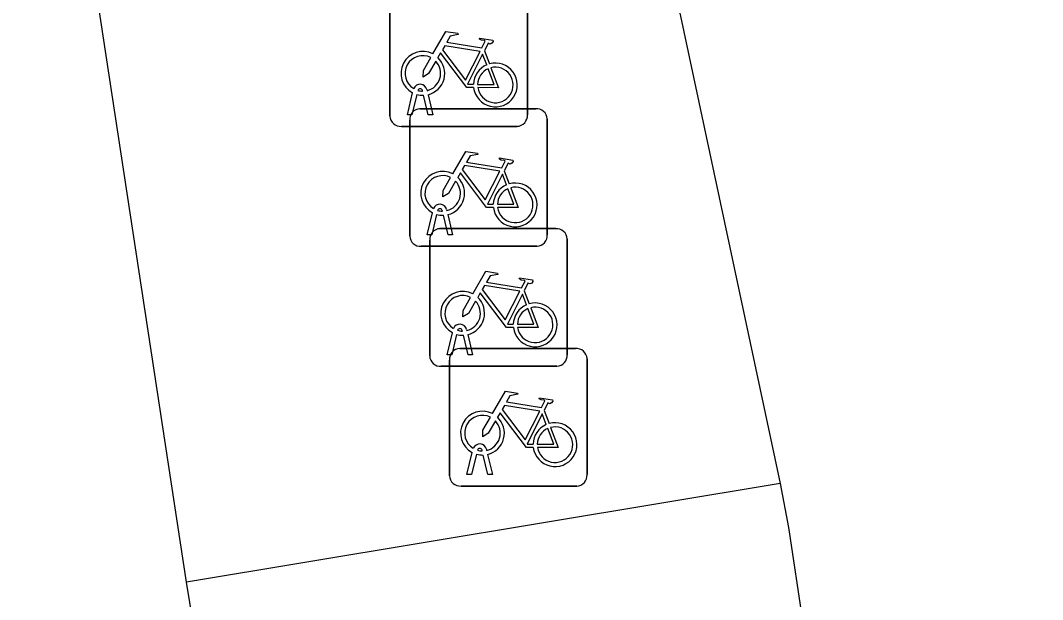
# Model space of a CAD drawing. Extents: x 158474 to 159560, y 388525 to 389605.
# Drawn here: x 159459.73 to 159467.15, y 389064.28 to 389068.48 of the extents above; entities that cross this region are included whole.
import ezdxf

# ---------------------------------------------------------------- set-up
doc = ezdxf.new("R2010")
doc.units = 0
for name, color, linetype in [('IMGEO_Fietsenrek', 7, 'Continuous'), ('IMGEO_Fietspad_gesloten', 7, 'Continuous'), ('IMGEO_Rijbaan_regionaal_gesloten', 7, 'Continuous'), ('IMGEO_Voetpad_open', 7, 'Continuous')]:
    doc.layers.add(name, color=color, linetype=linetype)

msp = doc.modelspace()

# ---------------------------------------------------------------- linework, layer by layer
at = {"layer": 'IMGEO_Fietsenrek'}
for p, q in [((159462.4135, 389067.7859), (159462.4135, 389068.6268)), ((159462.4135, 389068.6268), (159462.4135, 389067.7859)), ((159463.4125, 389068.6361), (159463.4125, 389067.7952)), ((159463.4125, 389067.7952), (159463.4125, 389068.6361)), ((159463.1002, 389068.2602), (159463.1365, 389068.165)), ((159462.5405, 389067.7953), (159462.5788, 389067.9553)), ((159462.6092, 389067.9431), (159462.5739, 389067.7953)), ((159462.6509, 389067.9669), (159462.6499, 389067.9712)), ((159462.692, 389067.7953), (159462.6581, 389067.937)), ((159462.6816, 389067.9784), (159462.6834, 389067.9705)), ((159462.6904, 389067.9413), (159462.7254, 389067.7953)), ((159462.5739, 389067.7953), (159462.5405, 389067.7953)), ((159462.6319, 389067.8395), (159463.4728, 389067.8395)), ((159463.4728, 389067.8395), (159462.6319, 389067.8395)), ((159462.7254, 389067.7953), (159462.692, 389067.7953)), ((159463.3381, 389067.7115), (159462.4972, 389067.7115)), ((159462.4972, 389067.7115), (159463.3381, 389067.7115)), ((159462.5575, 389066.9149), (159462.5575, 389067.7558)), ((159462.5575, 389067.7558), (159462.5575, 389066.9149)), ((159463.5565, 389067.7651), (159463.5565, 389066.9242)), ((159463.5565, 389066.9242), (159463.5565, 389067.7651)), ((159463.2442, 389067.3892), (159463.2805, 389067.294)), ((159462.6845, 389066.9243), (159462.7228, 389067.0843)), ((159462.7532, 389067.0721), (159462.7179, 389066.9243)), ((159462.7949, 389067.0959), (159462.7939, 389067.1002)), ((159462.836, 389066.9243), (159462.8021, 389067.066)), ((159462.8256, 389067.1074), (159462.8274, 389067.0995)), ((159462.8344, 389067.0703), (159462.8694, 389066.9243)), ((159462.7769, 389066.9685), (159463.6178, 389066.9685)), ((159463.6178, 389066.9685), (159462.7769, 389066.9685)), ((159462.7179, 389066.9243), (159462.6845, 389066.9243)), ((159462.8694, 389066.9243), (159462.836, 389066.9243)), ((159463.7015, 389066.8941), (159463.7015, 389066.0532)), ((159463.7015, 389066.0532), (159463.7015, 389066.8941)), ((159463.4821, 389066.8405), (159462.6412, 389066.8405)), ((159462.6412, 389066.8405), (159463.4821, 389066.8405)), ((159462.7025, 389066.0439), (159462.7025, 389066.8848)), ((159462.7025, 389066.8848), (159462.7025, 389066.0439)), ((159463.3892, 389066.5182), (159463.4255, 389066.423)), ((159462.9399, 389066.2249), (159462.9389, 389066.2292)), ((159462.9706, 389066.2364), (159462.9724, 389066.2285)), ((159462.8295, 389066.0533), (159462.8678, 389066.2133)), ((159462.8982, 389066.2011), (159462.8629, 389066.0533)), ((159462.981, 389066.0533), (159462.9471, 389066.195)), ((159462.9794, 389066.1993), (159463.0144, 389066.0533)), ((159462.9209, 389066.0985), (159463.7618, 389066.0985)), ((159463.7618, 389066.0985), (159462.9209, 389066.0985)), ((159462.8629, 389066.0533), (159462.8295, 389066.0533)), ((159462.8465, 389065.1739), (159462.8465, 389066.0148)), ((159462.8465, 389066.0148), (159462.8465, 389065.1739)), ((159463.0144, 389066.0533), (159462.981, 389066.0533)), ((159463.8455, 389066.0241), (159463.8455, 389065.1832)), ((159463.8455, 389065.1832), (159463.8455, 389066.0241)), ((159463.6271, 389065.9695), (159462.7862, 389065.9695)), ((159462.7862, 389065.9695), (159463.6271, 389065.9695)), ((159463.5332, 389065.6482), (159463.5695, 389065.553)), ((159462.9735, 389065.1833), (159463.0118, 389065.3433)), ((159463.0422, 389065.3311), (159463.0069, 389065.1833)), ((159463.0839, 389065.3549), (159463.0829, 389065.3592)), ((159463.1146, 389065.3664), (159463.1164, 389065.3585)), ((159463.1234, 389065.3293), (159463.1584, 389065.1833)), ((159463.125, 389065.1833), (159463.0911, 389065.325)), ((159463.0069, 389065.1833), (159462.9735, 389065.1833)), ((159463.1584, 389065.1833), (159463.125, 389065.1833)), ((159463.7711, 389065.0995), (159462.9302, 389065.0995)), ((159462.9302, 389065.0995), (159463.7711, 389065.0995))]:
    msp.add_line(p, q, dxfattribs=at)
for points in [[(159462.7261, 389068.2372), (159462.8208, 389068.4007), (159462.907, 389068.3869), (159462.9087, 389068.3782), (159462.8526, 389068.3673), (159462.8264, 389068.322), (159463.0816, 389068.2812)], [(159463.0687, 389068.256), (159462.8119, 389068.297), (159462.7952, 389068.2682), (159462.9622, 389068.0479), (159463.0687, 389068.256)], [(159463.0816, 389068.2812), (159463.1066, 389068.33), (159463.1015, 389068.334), (159463.0783, 389068.3377), (159463.0656, 389068.3452), (159463.0646, 389068.3483), (159463.0668, 389068.3529), (159463.1616, 389068.3378), (159463.1639, 389068.3275), (159463.1545, 389068.3151), (159463.1421, 389068.3087), (159463.1276, 389068.3149), (159463.1002, 389068.2602)], [(159463.0218, 389067.9925), (159462.9721, 389067.9926), (159462.7814, 389068.2443), (159462.7624, 389068.2115)], [(159463.1167, 389068.158), (159463.0874, 389068.2348), (159462.978, 389068.0167), (159463.0207, 389068.0166)], [(159462.7468, 389068.1847), (159462.6952, 389068.0955), (159462.6553, 389068.0695), (159462.6565, 389068.117), (159462.711, 389068.2112)], [(159463.0507, 389068.0165), (159463.1706, 389068.0163), (159463.1274, 389068.1299)], [(159463.1472, 389068.1368), (159463.2022, 389067.9922), (159463.0521, 389067.9925)], [(159462.8701, 389067.3662), (159462.9648, 389067.5297), (159463.051, 389067.5159), (159463.0527, 389067.5072), (159462.9966, 389067.4963), (159462.9704, 389067.451), (159463.2256, 389067.4102)], [(159463.2256, 389067.4102), (159463.2506, 389067.459), (159463.2455, 389067.463), (159463.2223, 389067.4667), (159463.2096, 389067.4742), (159463.2086, 389067.4773), (159463.2108, 389067.4819), (159463.3056, 389067.4668), (159463.3079, 389067.4565), (159463.2985, 389067.4441), (159463.2861, 389067.4377), (159463.2716, 389067.4439), (159463.2442, 389067.3892)], [(159463.2127, 389067.385), (159462.9559, 389067.426), (159462.9392, 389067.3972), (159463.1062, 389067.1769), (159463.2127, 389067.385)], [(159462.8908, 389067.3137), (159462.8392, 389067.2245), (159462.7993, 389067.1985), (159462.8005, 389067.246), (159462.855, 389067.3402)], [(159463.1658, 389067.1215), (159463.1161, 389067.1216), (159462.9254, 389067.3733), (159462.9064, 389067.3405)], [(159463.2607, 389067.287), (159463.2314, 389067.3638), (159463.122, 389067.1457), (159463.1647, 389067.1456)], [(159463.1947, 389067.1455), (159463.3146, 389067.1453), (159463.2714, 389067.2589)], [(159463.2912, 389067.2658), (159463.3462, 389067.1212), (159463.1961, 389067.1215)], [(159463.0151, 389066.4952), (159463.1098, 389066.6587), (159463.196, 389066.6449), (159463.1977, 389066.6362), (159463.1416, 389066.6253), (159463.1154, 389066.58), (159463.3706, 389066.5392)], [(159463.3706, 389066.5392), (159463.3956, 389066.588), (159463.3905, 389066.592), (159463.3673, 389066.5957), (159463.3546, 389066.6032), (159463.3536, 389066.6063), (159463.3558, 389066.6109), (159463.4506, 389066.5958), (159463.4529, 389066.5855), (159463.4435, 389066.5731), (159463.4311, 389066.5667), (159463.4166, 389066.5729), (159463.3892, 389066.5182)], [(159463.3577, 389066.514), (159463.1009, 389066.555), (159463.0842, 389066.5262), (159463.2512, 389066.3059), (159463.3577, 389066.514)], [(159463.0358, 389066.4427), (159462.9842, 389066.3535), (159462.9443, 389066.3275), (159462.9455, 389066.375), (159463, 389066.4692)], [(159463.3108, 389066.2505), (159463.2611, 389066.2506), (159463.0704, 389066.5023), (159463.0514, 389066.4695)], [(159463.4057, 389066.416), (159463.3764, 389066.4928), (159463.267, 389066.2747), (159463.3097, 389066.2746)], [(159463.3397, 389066.2745), (159463.4596, 389066.2743), (159463.4164, 389066.3879)], [(159463.4362, 389066.3948), (159463.4912, 389066.2502), (159463.3411, 389066.2505)], [(159463.1591, 389065.6252), (159463.2538, 389065.7887), (159463.34, 389065.7749), (159463.3417, 389065.7662), (159463.2856, 389065.7553), (159463.2594, 389065.71), (159463.5146, 389065.6692)], [(159463.5146, 389065.6692), (159463.5396, 389065.718), (159463.5345, 389065.722), (159463.5113, 389065.7257), (159463.4986, 389065.7332), (159463.4976, 389065.7363), (159463.4998, 389065.7409), (159463.5946, 389065.7258), (159463.5969, 389065.7155), (159463.5875, 389065.7031), (159463.5751, 389065.6967), (159463.5606, 389065.7029), (159463.5332, 389065.6482)], [(159463.4548, 389065.3805), (159463.4051, 389065.3806), (159463.2144, 389065.6323), (159463.1954, 389065.5995)], [(159463.5017, 389065.644), (159463.2449, 389065.685), (159463.2282, 389065.6562), (159463.3952, 389065.4359), (159463.5017, 389065.644)], [(159463.1798, 389065.5727), (159463.1282, 389065.4835), (159463.0883, 389065.4575), (159463.0895, 389065.505), (159463.144, 389065.5992)], [(159463.5497, 389065.546), (159463.5204, 389065.6228), (159463.411, 389065.4047), (159463.4537, 389065.4046)], [(159463.4837, 389065.4045), (159463.6036, 389065.4043), (159463.5604, 389065.5179)], [(159463.5802, 389065.5248), (159463.6352, 389065.3802), (159463.4851, 389065.3805)]]:
    msp.add_lwpolyline(points, dxfattribs=at)
for centre, radius, start, end in [((159462.6531, 389068.0959), 0.159, 62.67661, 242.13685), ((159462.6531, 389068.0959), 0.129, 63.31916, 238.90302), ((159462.6531, 389068.0959), 0.129, 283.60429, 43.43025), ((159462.6531, 389068.0959), 0.159, 283.5766, 46.60424), ((159463.1797, 389068.0119), 0.159, 113.3408, 178.32165), ((159463.1797, 389068.0119), 0.159, 187.0065, 105.77075), ((159463.1797, 389068.0119), 0.129, 113.92302, 177.95563), ((159463.1797, 389068.0119), 0.129, 188.67146, 104.58832), ((159462.6329, 389067.9673), 0.0499, 12.8025, 158.69338), ((159462.6531, 389068.0959), 0.159, 253.99666, 271.78671), ((159462.6329, 389067.9673), 0.0174, 12.8025, 163.45023), ((159462.6531, 389068.0959), 0.129, 253.41502, 269.02044), ((159462.4914, 389067.7892), 0.0779, 182.4484, 274.28452), ((159462.4914, 389067.7892), 0.0779, 182.4484, 274.28452), ((159462.6352, 389067.7616), 0.0779, 92.4484, 184.28452), ((159462.6352, 389067.7616), 0.0779, 92.4484, 184.28452), ((159463.3348, 389067.7894), 0.0779, 272.4484, 4.28452), ((159463.3348, 389067.7894), 0.0779, 272.4484, 4.28452), ((159463.4786, 389067.7618), 0.0779, 2.4484, 94.28452), ((159463.4786, 389067.7618), 0.0779, 2.4484, 94.28452), ((159462.7971, 389067.2249), 0.159, 62.67661, 242.13685), ((159462.7971, 389067.2249), 0.129, 63.31916, 238.90302), ((159462.7971, 389067.2249), 0.159, 283.5766, 46.60424), ((159462.7971, 389067.2249), 0.129, 283.60429, 43.43025), ((159463.3237, 389067.1409), 0.159, 113.3408, 178.32165), ((159463.3237, 389067.1409), 0.159, 187.0065, 105.77075), ((159463.3237, 389067.1409), 0.129, 113.92302, 177.95563), ((159463.3237, 389067.1409), 0.129, 188.67146, 104.58832), ((159462.7769, 389067.0963), 0.0499, 12.8025, 158.69338), ((159462.7769, 389067.0963), 0.0174, 12.8025, 163.45023), ((159462.7971, 389067.2249), 0.159, 253.99666, 271.78671), ((159462.7971, 389067.2249), 0.129, 253.41502, 269.02044), ((159462.7802, 389066.8906), 0.0779, 92.4484, 184.28452), ((159462.7802, 389066.8906), 0.0779, 92.4484, 184.28452), ((159463.6236, 389066.8908), 0.0779, 2.4484, 94.28452), ((159463.6236, 389066.8908), 0.0779, 2.4484, 94.28452), ((159462.6354, 389066.9182), 0.0779, 182.4484, 274.28452), ((159462.6354, 389066.9182), 0.0779, 182.4484, 274.28452), ((159463.4788, 389066.9184), 0.0779, 272.4484, 4.28452), ((159463.4788, 389066.9184), 0.0779, 272.4484, 4.28452), ((159462.9421, 389066.3539), 0.159, 62.67661, 242.13685), ((159462.9421, 389066.3539), 0.129, 63.31916, 238.90302), ((159462.9421, 389066.3539), 0.129, 283.60429, 43.43025), ((159462.9421, 389066.3539), 0.159, 283.5766, 46.60424), ((159463.4687, 389066.2699), 0.159, 113.3408, 178.32165), ((159463.4687, 389066.2699), 0.159, 187.0065, 105.77075), ((159463.4687, 389066.2699), 0.129, 113.92302, 177.95563), ((159463.4687, 389066.2699), 0.129, 188.67146, 104.58832), ((159462.9219, 389066.2253), 0.0499, 12.8025, 158.69338), ((159462.9219, 389066.2253), 0.0174, 12.8025, 163.45023), ((159462.9421, 389066.3539), 0.129, 253.41502, 269.02044), ((159462.9421, 389066.3539), 0.159, 253.99666, 271.78671), ((159462.9242, 389066.0206), 0.0779, 92.4484, 184.28452), ((159462.9242, 389066.0206), 0.0779, 92.4484, 184.28452), ((159463.7676, 389066.0208), 0.0779, 2.4484, 94.28452), ((159463.7676, 389066.0208), 0.0779, 2.4484, 94.28452), ((159462.7804, 389066.0472), 0.0779, 182.4484, 274.28452), ((159462.7804, 389066.0472), 0.0779, 182.4484, 274.28452), ((159463.6238, 389066.0474), 0.0779, 272.4484, 4.28452), ((159463.6238, 389066.0474), 0.0779, 272.4484, 4.28452), ((159463.0861, 389065.4839), 0.159, 62.67661, 242.13685), ((159463.0861, 389065.4839), 0.129, 63.31916, 238.90302), ((159463.0861, 389065.4839), 0.129, 283.60429, 43.43025), ((159463.0861, 389065.4839), 0.159, 283.5766, 46.60424), ((159463.6127, 389065.3999), 0.159, 187.0065, 105.77075), ((159463.6127, 389065.3999), 0.159, 113.3408, 178.32165), ((159463.6127, 389065.3999), 0.129, 113.92302, 177.95563), ((159463.6127, 389065.3999), 0.129, 188.67146, 104.58832), ((159463.0659, 389065.3553), 0.0499, 12.8025, 158.69338), ((159463.0861, 389065.4839), 0.159, 253.99666, 271.78671), ((159463.0659, 389065.3553), 0.0174, 12.8025, 163.45023), ((159463.0861, 389065.4839), 0.129, 253.41502, 269.02044), ((159463.7678, 389065.1774), 0.0779, 272.4484, 4.28452), ((159463.7678, 389065.1774), 0.0779, 272.4484, 4.28452), ((159462.9244, 389065.1772), 0.0779, 182.4484, 274.28452), ((159462.9244, 389065.1772), 0.0779, 182.4484, 274.28452)]:
    msp.add_arc(centre, radius, start, end, dxfattribs=at)
at = {"layer": 'IMGEO_Fietspad_gesloten'}
for points in [[(159460.936, 389064.402), (159459.73, 389072.307)], [(159529.803, 388691.488), (159528.818, 388695.732), (159528.357, 388697.84), (159523.276, 388718.281), (159519.974, 388732.862), (159517.26, 388745.524), (159513.941, 388762.547), (159511.323, 388776.734), (159507.842, 388795.4), (159503.973, 388815.676), (159500.006, 388836.494), (159496.396, 388855.827), (159492.913, 388874.66), (159489.184, 388894.688), (159485.67, 388913.95), (159482.143, 388933.991), (159478.766, 388953.719), (159475.549, 388973.246), (159472.31, 388993.304), (159471.774, 388996.499), (159470.301, 389005.994), (159467.478, 389023.699), (159463.997, 389045.472), (159460.936, 389064.402)]]:
    msp.add_lwpolyline(points, dxfattribs=at)
at = {"layer": 'IMGEO_Rijbaan_regionaal_gesloten'}
for points in [[(159463.544, 389072.982), (159463.848, 389071.681), (159465.248, 389065.119)], [(159465.248, 389065.119), (159465.309, 389064.799), (159467.127, 389052.707), (159470.811, 389028.633), (159473.508, 389011.465), (159476.144, 388994.722), (159476.384, 388993.3), (159479.5, 388974.111), (159482.677, 388954.955), (159486.052, 388934.798), (159489.618, 388914.651), (159493.041, 388895.542), (159496.797, 388875.452), (159500.395, 388856.346), (159503.98, 388837.245), (159507.786, 388817.176), (159511.785, 388796.128), (159513.605, 388787.293), (159515.648, 388778.113), (159517.25, 388771.049)]]:
    msp.add_lwpolyline(points, dxfattribs=at)
at = {"layer": 'IMGEO_Voetpad_open'}
msp.add_lwpolyline([(159465.248, 389065.119), (159460.936, 389064.402)], dxfattribs=at)

doc.saveas('drawing.dxf')
